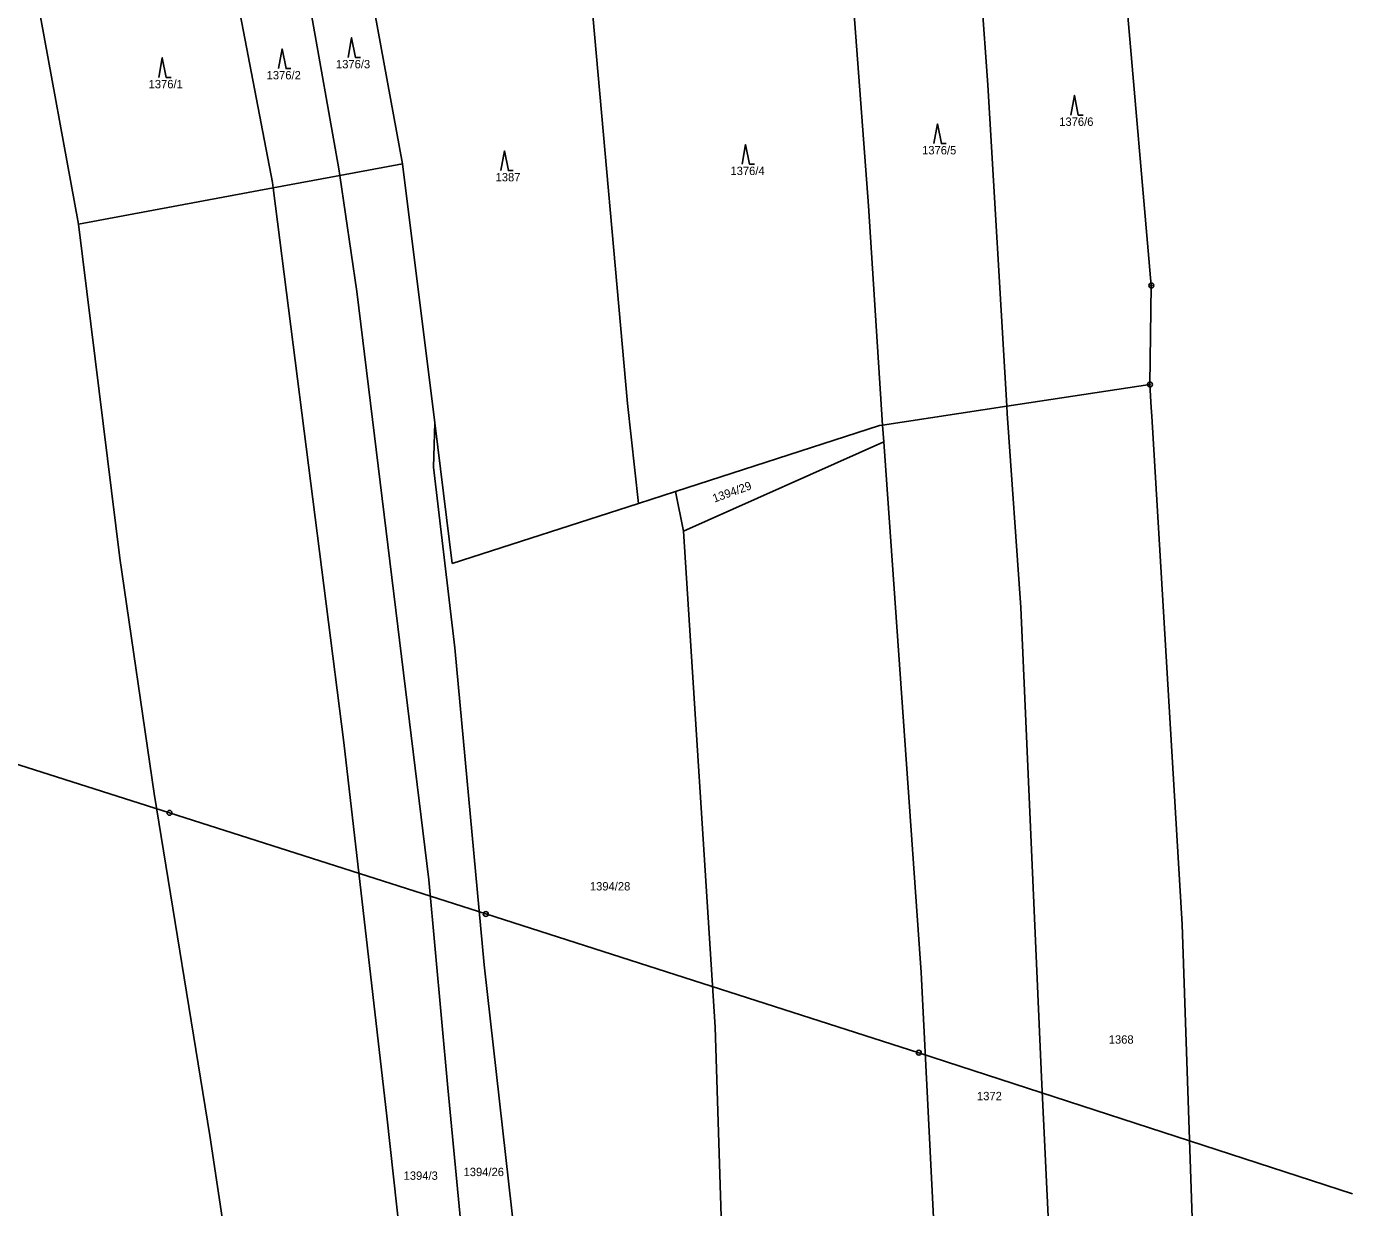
# Model space of a CAD drawing. Extents: x -763205 to -760228, y -1155311 to -1152844.
# Drawn here: x -760497.3 to -760227.9, y -1155038.4 to -1154798.5 of the extents above; entities that cross this region are included whole.
import ezdxf

# ---------------------------------------------------------------- set-up
doc = ezdxf.new("R2010")
doc.units = 0
for name, color, linetype in [('Vrstva 1', 7, 'Continuous'), ('Vrstva 12', 7, 'Continuous'), ('Vrstva 13', 7, 'Continuous'), ('Vrstva 18', 7, 'Continuous'), ('Vrstva 24', 7, 'Continuous'), ('Vrstva 25', 7, 'Continuous'), ('Vrstva 26', 7, 'Continuous'), ('Vrstva 6', 7, 'Continuous')]:
    doc.layers.add(name, color=color, linetype=linetype)

msp = doc.modelspace()

# ---------------------------------------------------------------- linework, layer by layer
at = {"layer": 'Vrstva 1'}
for p, q in [((-760495.56, -1154790.19), (-760486.7, -1154838.62)), ((-760433.59, -1154828.71), (-760420.89, -1154826.34)), ((-760420.89, -1154826.34), (-760414.33, -1154879)), ((-760486.7, -1154838.62), (-760447.14, -1154831.24)), ((-760447.14, -1154831.24), (-760433.59, -1154828.71)), ((-760298.09, -1154875.6), (-760269.02, -1154871.19)), ((-760323.33, -1154879.43), (-760298.09, -1154875.6)), ((-760414.33, -1154879), (-760410.77, -1154907.57)), ((-760365.39, -1154892.91), (-760323.96, -1154879.53)), ((-760323.96, -1154879.53), (-760323.33, -1154879.43)), ((-760372.96, -1154895.35), (-760365.39, -1154892.91)), ((-760410.77, -1154907.57), (-760372.96, -1154895.35))]:
    msp.add_line(p, q, dxfattribs=at)
at = {"layer": 'Vrstva 12'}
for p, q in [((-760468.23, -1154958.2), (-760533.88, -1154937.25)), ((-760403.97, -1154978.75), (-760468.23, -1154958.2)), ((-760315.99, -1155006.93), (-760403.97, -1154978.75)), ((-760315.99, -1155006.93), (-760227.87, -1155035.57))]:
    msp.add_line(p, q, dxfattribs=at)
at = {"layer": 'Vrstva 13'}
for p, q in [((-760275.47, -1154774.16), (-760268.74, -1154851.07)), ((-760269.02, -1154871.19), (-760268.74, -1154851.07)), ((-760269.02, -1154871.19), (-760268.74, -1154875.83)), ((-760268.74, -1154875.83), (-760268.63, -1154877.65)), ((-760268.63, -1154877.65), (-760262.46, -1154980.89)), ((-760262.46, -1154980.89), (-760258.43, -1155100.97))]:
    msp.add_line(p, q, dxfattribs=at)
at = {"layer": 'Vrstva 24'}
for centre, radius in [((-760268.74, -1154851.07), 0.5), ((-760268.74, -1154851.07), 0.1), ((-760269.02, -1154871.19), 0.5), ((-760269.02, -1154871.19), 0.1)]:
    msp.add_circle(centre, radius, dxfattribs=at)
at = {"layer": 'Vrstva 25'}
for points in [[(-760431.95, -1154804.75), (-760431.25, -1154800.75), (-760430.45, -1154804.75), (-760429.45, -1154804.75)], [(-760446.05, -1154807), (-760445.35, -1154803), (-760444.55, -1154807), (-760443.55, -1154807)], [(-760470.41, -1154808.81), (-760469.71, -1154804.81), (-760468.91, -1154808.81), (-760467.91, -1154808.81)], [(-760285.08, -1154816.44), (-760284.38, -1154812.44), (-760283.58, -1154816.44), (-760282.58, -1154816.44)], [(-760312.9, -1154822.24), (-760312.2, -1154818.24), (-760311.4, -1154822.24), (-760310.4, -1154822.24)], [(-760351.88, -1154826.43), (-760351.18, -1154822.43), (-760350.38, -1154826.43), (-760349.38, -1154826.43)], [(-760400.88, -1154827.72), (-760400.18, -1154823.72), (-760399.38, -1154827.72), (-760398.38, -1154827.72)]]:
    msp.add_lwpolyline(points, dxfattribs=at)
at = {"layer": 'Vrstva 26'}
for centre in [(-760468.23, -1154958.2), (-760403.97, -1154978.75), (-760315.99, -1155006.93)]:
    msp.add_circle(centre, 0.5, dxfattribs=at)
at = {"layer": 'Vrstva 6'}
for p, q in [((-760384.56, -1154770.14), (-760375.14, -1154875.03)), ((-760330.72, -1154775.17), (-760326.22, -1154834.86)), ((-760429.64, -1154778.46), (-760420.89, -1154826.34)), ((-760304.23, -1154778.3), (-760301.98, -1154810.29)), ((-760456.33, -1154783.25), (-760447.29, -1154830.14)), ((-760439.74, -1154794.19), (-760433.83, -1154827.36)), ((-760301.98, -1154810.29), (-760298.09, -1154875.6)), ((-760433.83, -1154827.36), (-760433.59, -1154828.71)), ((-760447.29, -1154830.14), (-760447.14, -1154831.24)), ((-760447.14, -1154831.24), (-760432.8, -1154943.9)), ((-760433.59, -1154828.71), (-760430.14, -1154852.32)), ((-760326.22, -1154834.86), (-760323.33, -1154879.43)), ((-760486.7, -1154838.62), (-760478.29, -1154906.48)), ((-760430.14, -1154852.32), (-760415.56, -1154971.83)), ((-760375.14, -1154875.03), (-760372.96, -1154895.35)), ((-760298.09, -1154875.6), (-760298, -1154877.08)), ((-760298, -1154877.08), (-760295.25, -1154916.48)), ((-760414.58, -1154887.99), (-760414.33, -1154879)), ((-760323.33, -1154879.43), (-760323.11, -1154882.83)), ((-760363.82, -1154900.97), (-760323.11, -1154882.83)), ((-760323.11, -1154882.83), (-760315.49, -1154990.65)), ((-760414.58, -1154887.99), (-760410.28, -1154924.66)), ((-760365.39, -1154892.91), (-760363.82, -1154900.97)), ((-760363.82, -1154900.97), (-760357.39, -1155001.76)), ((-760478.29, -1154906.48), (-760471.32, -1154954.27)), ((-760295.25, -1154916.48), (-760291.08, -1155011.93)), ((-760410.28, -1154924.66), (-760404.3, -1154989.06)), ((-760432.8, -1154943.9), (-760424.1, -1155019.83)), ((-760471.32, -1154954.27), (-760460.02, -1155023.72)), ((-760415.56, -1154971.83), (-760411.7, -1155014.07)), ((-760404.3, -1154989.06), (-760396.05, -1155062.03)), ((-760315.49, -1154990.65), (-760310.52, -1155088.81)), ((-760357.39, -1155001.76), (-760354.63, -1155085.18)), ((-760411.7, -1155014.07), (-760402.29, -1155111.95)), ((-760291.08, -1155011.93), (-760289.4, -1155046.47)), ((-760424.1, -1155019.83), (-760413.8, -1155113.28)), ((-760460.02, -1155023.72), (-760451.36, -1155081.92))]:
    msp.add_line(p, q, dxfattribs=at)

# ---------------------------------------------------------------- texts
at = {"layer": 'Vrstva 18'}
for s, p in [('1376/3', (-760434.407, -1154806.95)), ('1376/1', (-760472.477, -1154811.01)), ('1376/2', (-760448.497, -1154809.2)), ('1376/6', (-760287.457, -1154818.64)), ('1376/5', (-760315.317, -1154824.44)), ('1387', (-760401.977, -1154829.92)), ('1376/4', (-760354.257, -1154828.63)), ('1394/28', (-760382.817, -1154973.97)), ('1368', (-760277.397, -1155005.1)), ('1372', (-760304.167, -1155016.59)), ('1394/26', (-760408.487, -1155032)), ('1394/3', (-760420.667, -1155032.75))]:
    msp.add_text(s, height=1.7, dxfattribs=at).set_placement(p)
msp.add_text('1394/29', height=1.7, rotation=19.82434, dxfattribs=at).set_placement((-760357.531, -1154895.197))

doc.saveas('drawing.dxf')
